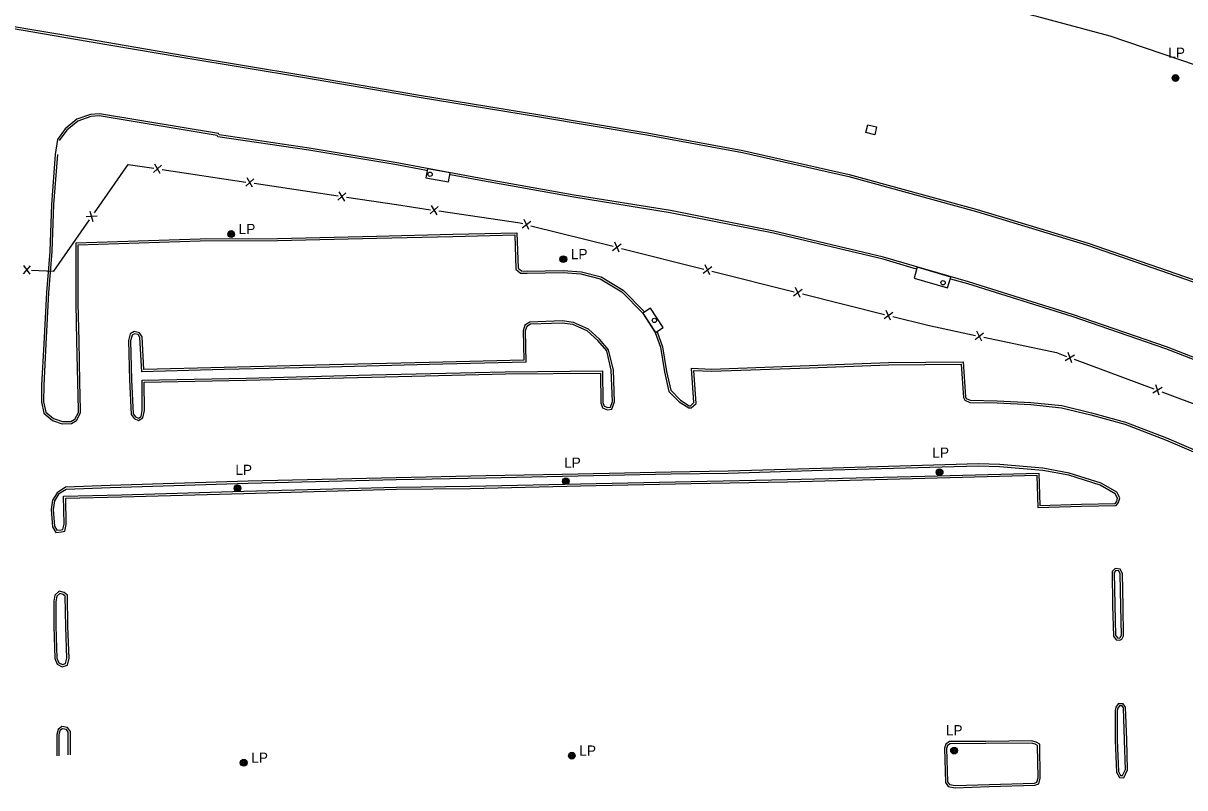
# Model space of a CAD drawing. Extents: x 2402803 to 2427059, y 6985292 to 6997652.
# Drawn here: x 2409299 to 2409847, y 6990776 to 6991137 of the extents above; entities that cross this region are included whole.
import ezdxf

# ---------------------------------------------------------------- set-up
doc = ezdxf.new("R2010")
doc.units = 0
for name, color, linetype in [('p_road - paved curb', 7, 'Continuous'), ('p_road bridge end', 7, 'Continuous'), ('p_structure fence', 7, 'Continuous'), ('p_structure general', 7, 'Continuous'), ('p_utility manhole', 7, 'Continuous')]:
    doc.layers.add(name, color=color, linetype=linetype)

msp = doc.modelspace()

# ---------------------------------------------------------------- linework, layer by layer
at = {"layer": 'p_road - paved curb'}
for points in [[(2409958.48, 6991058.76), (2409921.24, 6991082.47), (2409892.77, 6991098.7), (2409860.76, 6991114), (2409811.76, 6991130.79), (2409777.16, 6991139.92), (2409733.65, 6991150.36), (2409687.64, 6991158.41), (2409620.41, 6991168.21), (2409538.35, 6991176.13), (2409466.75, 6991182.86), (2409387.9, 6991190.61), (2409307.54, 6991198.27), (2409228.34, 6991206.1), (2409136.28, 6991213.82), (2409061.47, 6991220.61), (2408995.11, 6991227.74), (2408917.94, 6991235.06), (2408860.08, 6991239.68), (2408805.26, 6991244.31), (2408731.99, 6991249.82)], [(2409287.87, 6991135.45), (2409329.29, 6991128.44), (2409374.87, 6991120.68), (2409431.73, 6991111.19), (2409485.88, 6991101.94), (2409542.56, 6991092.61), (2409593.25, 6991084.14), (2409638.29, 6991075.91), (2409688.45, 6991064.51), (2409748.73, 6991048.09), (2409801.1, 6991032.15), (2409858.64, 6991012.15), (2409907.65, 6990992.41), (2409949.35, 6990973.8), (2409968.09, 6990965.31)], [(2409288.04, 6991136.44), (2409329.46, 6991129.43), (2409375.04, 6991121.67), (2409431.9, 6991112.18), (2409486.05, 6991102.93), (2409542.72, 6991093.6), (2409593.42, 6991085.13), (2409638.49, 6991076.89), (2409688.69, 6991065.48), (2409749.01, 6991049.05), (2409801.41, 6991033.1), (2409858.99, 6991013.09), (2409908.04, 6990993.33), (2409949.76, 6990974.71), (2409968.5, 6990966.22)], [(2409958.98, 6990933.35), (2409895.72, 6990961.98), (2409838.26, 6990984.3), (2409794.04, 6990999.55), (2409744.84, 6991014.83), (2409704.87, 6991026.47), (2409653.17, 6991038.77), (2409604.37, 6991048.48), (2409558.94, 6991055.82), (2409514.17, 6991063.78), (2409474.6, 6991071.13), (2409433.97, 6991077.9), (2409391.6, 6991084.18), (2409391.29, 6991084.78), (2409335.03, 6991094.11), (2409330.82, 6991093.77), (2409324.4, 6991091.52), (2409318.9, 6991087.1), (2409315.33, 6991082.05)], [(2409489.28, 6991067.39), (2409474.43, 6991070.15), (2409433.81, 6991076.91), (2409390.95, 6991083.27), (2409390.63, 6991083.88), (2409334.99, 6991093.1), (2409331.03, 6991092.78), (2409324.89, 6991090.63), (2409319.64, 6991086.41), (2409316.15, 6991081.47)], [(2409315.33, 6991082.05), (2409314.22, 6991074.94)], [(2409314.22, 6991074.94), (2409312.4, 6991051.42), (2409311.63, 6991029.25), (2409310.12, 6991009.79), (2409308.84, 6990985.64), (2409307.81, 6990966.12), (2409307.69, 6990958.26), (2409308.87, 6990952.89), (2409312.94, 6990949.5), (2409317.43, 6990947.98), (2409321.89, 6990948.02), (2409324.21, 6990949.44), (2409326.16, 6990953.04), (2409326.18, 6990954.47), (2409325.81, 6990967.63), (2409325.43, 6990987.09), (2409325.09, 6991004.6), (2409325.05, 6991032.28), (2409382.61, 6991034.15), (2409419.1, 6991034.3), (2409465.8, 6991035.47), (2409501.74, 6991036.32), (2409530.99, 6991037.01), (2409531.51, 6991020.91), (2409533.71, 6991019.05), (2409536.82, 6991018.93), (2409553.71, 6991019.3), (2409562.17, 6991018.68), (2409571.23, 6991016.29), (2409581.42, 6991010.22), (2409591.14, 6991000.24), (2409597.13, 6990991.02), (2409599.59, 6990984.03), (2409601.58, 6990972.42), (2409603.65, 6990963.23), (2409608.42, 6990958.33), (2409612.99, 6990955.42), (2409614.19, 6990955.47), (2409616.48, 6990957.51), (2409615.34, 6990973.15), (2409623.72, 6990972.75), (2409669.88, 6990974.38), (2409707.17, 6990975.81), (2409741.46, 6990976.11), (2409742.58, 6990960.35), (2409743.12, 6990959.14), (2409745.51, 6990958.04), (2409758.37, 6990957.85), (2409774.27, 6990957.06), (2409788.76, 6990955.52), (2409802.65, 6990952.13), (2409818.59, 6990947.81), (2409837.84, 6990940.35), (2409864.16, 6990929.03)], [(2409315.22, 6991074.86), (2409313.4, 6991051.36), (2409312.63, 6991029.19), (2409311.12, 6991009.72), (2409309.84, 6990985.59), (2409308.81, 6990966.09), (2409308.69, 6990958.36), (2409309.77, 6990953.44), (2409313.44, 6990950.39), (2409317.59, 6990948.98), (2409321.6, 6990949.02), (2409323.46, 6990950.15), (2409325.16, 6990953.3), (2409325.18, 6990954.46), (2409324.81, 6990967.61), (2409324.43, 6990987.07), (2409324.09, 6991004.59), (2409324.05, 6991033.25), (2409382.59, 6991035.15), (2409419.09, 6991035.3), (2409465.78, 6991036.47), (2409501.72, 6991037.32), (2409531.96, 6991038.03), (2409532.5, 6991021.39), (2409534.09, 6991020.04), (2409536.83, 6991019.93), (2409553.74, 6991020.3), (2409562.34, 6991019.67), (2409571.62, 6991017.22), (2409582.04, 6991011.01), (2409591.91, 6991000.88)], [(2409720.41, 6991020.9), (2409704.61, 6991025.5), (2409652.96, 6991037.79), (2409604.19, 6991047.5), (2409558.77, 6991054.83), (2409513.99, 6991062.8), (2409500.57, 6991065.29)], [(2409958.57, 6990932.44), (2409895.33, 6990961.06), (2409837.92, 6990983.36), (2409793.73, 6990998.6), (2409744.55, 6991013.87), (2409736.57, 6991016.19)], [(2409443.61, 6990975.69), (2409393.89, 6990974.55), (2409356.02, 6990973.49), (2409355.14, 6990988.95), (2409353.98, 6990990.88), (2409351.39, 6990991.5), (2409349.62, 6990990.4), (2409348.74, 6990987.2), (2409349.25, 6990968.69), (2409350.03, 6990952.28), (2409351.4, 6990950.38), (2409353.56, 6990949.46), (2409355.57, 6990950.83), (2409356.29, 6990954.14), (2409356.21, 6990967.55), (2409404.25, 6990968.49)], [(2409404.23, 6990969.49), (2409463.39, 6990970.96), (2409526.47, 6990972.48), (2409572.27, 6990972.87), (2409572.51, 6990958.06), (2409573.16, 6990956.25), (2409574.82, 6990955.62), (2409576.01, 6990955.77), (2409577, 6990958.42), (2409576.47, 6990973.17), (2409574.29, 6990982.31), (2409570.15, 6990987.22), (2409565.14, 6990991.77), (2409558.37, 6990994.78), (2409553.25, 6990995.44), (2409538.35, 6990994.92), (2409536.59, 6990993.86), (2409535.89, 6990991.71), (2409536.18, 6990976.97), (2409490.63, 6990975.87), (2409443.64, 6990974.69)], [(2409404.25, 6990968.49), (2409463.41, 6990969.96), (2409526.49, 6990971.48), (2409571.29, 6990971.86), (2409571.51, 6990957.88), (2409572.37, 6990955.48), (2409574.7, 6990954.6), (2409576.73, 6990954.85), (2409578.01, 6990958.26), (2409577.47, 6990973.31), (2409575.21, 6990982.77), (2409570.87, 6990987.92), (2409565.69, 6990992.62), (2409558.64, 6990995.75), (2409553.3, 6990996.44), (2409538.06, 6990995.91), (2409535.75, 6990994.53), (2409534.89, 6990991.86), (2409535.16, 6990977.95), (2409490.61, 6990976.87), (2409443.61, 6990975.69)], [(2409598.07, 6990991.34), (2409600.56, 6990984.28), (2409602.56, 6990972.61), (2409604.56, 6990963.73), (2409609.06, 6990959.11), (2409613.26, 6990956.43), (2409613.79, 6990956.45), (2409615.45, 6990957.93), (2409614.26, 6990974.2), (2409623.73, 6990973.75), (2409669.84, 6990975.38), (2409707.15, 6990976.81), (2409742.39, 6990977.12), (2409743.56, 6990960.6), (2409743.88, 6990959.89), (2409745.74, 6990959.04), (2409758.4, 6990958.85), (2409774.35, 6990958.06), (2409788.93, 6990956.51), (2409802.9, 6990953.1), (2409818.9, 6990948.76), (2409838.22, 6990941.28), (2409864.56, 6990929.95)], [(2409443.63, 6990974.69), (2409393.92, 6990973.55), (2409355.08, 6990972.46), (2409354.16, 6990988.65), (2409353.34, 6990990.01), (2409351.56, 6990990.43), (2409350.48, 6990989.76), (2409349.74, 6990987.08), (2409350.25, 6990968.73), (2409351.01, 6990952.62), (2409352.05, 6990951.19), (2409353.45, 6990950.59), (2409354.68, 6990951.43), (2409355.29, 6990954.24), (2409355.2, 6990968.53), (2409404.23, 6990969.49)], [(2409475.13, 6990917.12), (2409509.9, 6990917.48), (2409561.89, 6990918.68), (2409614.2, 6990919.72), (2409659.63, 6990920.62), (2409724.35, 6990922.26), (2409777.15, 6990923.65), (2409777.55, 6990908.41), (2409798.27, 6990909.07), (2409814.55, 6990909.45), (2409815.73, 6990910.8), (2409816.21, 6990913), (2409814.82, 6990915.72), (2409807.48, 6990919.96), (2409792.45, 6990924.7), (2409780.03, 6990926.99), (2409759.66, 6990928.68), (2409749.58, 6990929), (2409680.84, 6990927.01), (2409631.56, 6990925.59), (2409604.64, 6990925.19), (2409553.49, 6990924.1), (2409517.31, 6990923.35), (2409475.03, 6990922.46)], [(2409475.12, 6990918.12), (2409509.88, 6990918.48), (2409561.87, 6990919.68), (2409614.18, 6990920.72), (2409659.61, 6990921.62), (2409724.32, 6990923.26), (2409778.12, 6990924.68), (2409778.52, 6990909.44), (2409798.24, 6990910.07), (2409814.09, 6990910.44), (2409814.81, 6990911.26), (2409815.16, 6990912.86), (2409814.06, 6990915), (2409807.07, 6990919.04), (2409792.21, 6990923.73), (2409779.9, 6990926), (2409759.6, 6990927.68), (2409749.58, 6990928), (2409680.87, 6990926.01), (2409631.58, 6990924.59), (2409604.66, 6990924.19), (2409553.51, 6990923.1), (2409517.33, 6990922.35), (2409475.05, 6990921.46)], [(2409475.03, 6990922.46), (2409405.21, 6990920.83), (2409340.08, 6990918.81), (2409319.03, 6990917.99), (2409315.09, 6990915.46), (2409312.9, 6990911.96), (2409312.24, 6990907.49), (2409312.92, 6990899.34), (2409314.46, 6990896.69), (2409317.24, 6990897.03), (2409318.67, 6990897.3), (2409319.38, 6990900.48), (2409319.16, 6990912.92), (2409345.5, 6990913.44), (2409403.24, 6990915.12), (2409475.13, 6990917.12)], [(2409475.05, 6990921.46), (2409405.24, 6990919.83), (2409340.11, 6990917.81), (2409319.34, 6990917), (2409315.82, 6990914.74), (2409313.86, 6990911.61), (2409313.25, 6990907.46), (2409313.9, 6990899.65), (2409314.99, 6990897.76), (2409317.09, 6990898.02), (2409317.84, 6990898.16), (2409318.38, 6990900.58), (2409318.14, 6990913.9), (2409345.48, 6990914.44), (2409403.21, 6990916.12), (2409475.1, 6990918.12)], [(2409817.8, 6990861.85), (2409817.51, 6990877.42), (2409816.52, 6990879.46), (2409814.07, 6990879.77), (2409812.6, 6990878.29), (2409812.86, 6990862.35)], [(2409816.8, 6990861.83), (2409816.51, 6990877.18), (2409815.86, 6990878.54), (2409814.43, 6990878.72), (2409813.61, 6990877.88), (2409813.86, 6990862.37)], [(2409320.21, 6990852.31), (2409319.93, 6990867.2), (2409318.49, 6990868.41), (2409316.06, 6990869), (2409313.98, 6990867.18), (2409313.56, 6990864.31), (2409313.5, 6990852.5)], [(2409319.21, 6990852.29), (2409318.94, 6990866.73), (2409318.03, 6990867.49), (2409316.33, 6990867.91), (2409314.92, 6990866.67), (2409314.56, 6990864.23), (2409314.5, 6990852.49)], [(2409812.86, 6990862.35), (2409813.33, 6990847.87), (2409814.62, 6990846.1), (2409816.34, 6990845.86), (2409817.18, 6990846.44), (2409818.07, 6990848.03), (2409817.8, 6990861.85)], [(2409813.86, 6990862.38), (2409814.32, 6990848.21), (2409815.18, 6990847.03), (2409816.09, 6990846.9), (2409816.42, 6990847.13), (2409817.06, 6990848.28), (2409816.8, 6990861.83)], [(2409313.5, 6990852.5), (2409314.06, 6990837.31), (2409315.1, 6990834.58), (2409317.54, 6990833.35), (2409319.97, 6990834.12), (2409320.76, 6990837.37), (2409320.21, 6990852.31)], [(2409314.5, 6990852.54), (2409315.05, 6990837.51), (2409315.9, 6990835.3), (2409317.63, 6990834.43), (2409319.13, 6990834.9), (2409319.76, 6990837.47), (2409319.21, 6990852.27)], [(2409819.51, 6990798.87), (2409819, 6990814.36), (2409817.82, 6990815.93), (2409815.56, 6990815.9), (2409814.37, 6990814.28), (2409814.05, 6990812.84), (2409814.05, 6990798.68)], [(2409818.51, 6990798.84), (2409818.01, 6990814.01), (2409817.33, 6990814.92), (2409816.07, 6990814.91), (2409815.3, 6990813.86), (2409815.05, 6990812.73), (2409815.05, 6990798.68)], [(2409321.37, 6990791.84), (2409321.37, 6990802.8), (2409320.08, 6990804.68), (2409317.33, 6990805.26), (2409315.56, 6990803.84), (2409314.94, 6990801.49), (2409314.99, 6990791.43)], [(2409320.37, 6990791.84), (2409320.37, 6990802.49), (2409319.48, 6990803.78), (2409317.59, 6990804.18), (2409316.44, 6990803.27), (2409315.94, 6990801.36), (2409315.99, 6990791.43)], [(2409753.14, 6990798.16), (2409735.91, 6990798.08), (2409734.15, 6990796.9), (2409733.53, 6990794.96), (2409734.1, 6990778.75), (2409735.32, 6990776.91), (2409738.6, 6990776.33), (2409754.65, 6990776.87)], [(2409753.14, 6990797.16), (2409736.22, 6990797.08), (2409735, 6990796.26), (2409734.54, 6990794.82), (2409735.09, 6990779.07), (2409735.92, 6990777.82), (2409738.67, 6990777.33), (2409754.62, 6990777.87)], [(2409754.65, 6990776.87), (2409776.27, 6990777.5), (2409778.04, 6990778.22), (2409778.76, 6990780.87), (2409778.51, 6990796.94), (2409776.75, 6990797.84), (2409774.86, 6990798.4), (2409753.14, 6990798.16)], [(2409754.62, 6990777.87), (2409776.06, 6990778.49), (2409777.2, 6990778.96), (2409777.76, 6990781), (2409777.52, 6990796.32), (2409776.38, 6990796.91), (2409774.72, 6990797.4), (2409753.15, 6990797.16)], [(2409814.05, 6990798.68), (2409814.72, 6990783.69), (2409816.06, 6990781.16), (2409818.16, 6990781.09), (2409819.97, 6990784.8), (2409819.51, 6990798.87)], [(2409815.05, 6990798.72), (2409815.71, 6990783.96), (2409816.67, 6990782.14), (2409817.55, 6990782.11), (2409818.96, 6990785.02), (2409818.51, 6990798.84)]]:
    msp.add_lwpolyline(points, dxfattribs=at)
at = {"layer": 'p_road bridge end'}
for points in [[(2409697.42, 6991088.93), (2409701.59, 6991087.93), (2409700.71, 6991084.23), (2409696.54, 6991085.23)], [(2409500.52, 6991066.21), (2409489.78, 6991068.2), (2409489, 6991063.99), (2409499.74, 6991062)], [(2409736.52, 6991017.15), (2409720.72, 6991021.75), (2409719.22, 6991016.58), (2409735.02, 6991011.98)], [(2409591.36, 6991000.09), (2409597.27, 6990990.98), (2409600.9, 6990993.34), (2409594.99, 6991002.45)]]:
    msp.add_lwpolyline(points, close=True, dxfattribs=at)
at = {"layer": 'p_structure fence'}
for p, q in [((2409360.55, 6991066.47), (2409364.31, 6991069.96)), ((2409363.72, 6991066), (2409361.14, 6991070.43)), ((2409364.6, 6991067.86), (2409404.16, 6991061.93)), ((2409404.06, 6991059.95), (2409407.82, 6991063.43)), ((2409407.23, 6991059.48), (2409404.66, 6991063.91)), ((2409408.11, 6991061.34), (2409447.67, 6991055.41)), ((2409450.74, 6991052.95), (2409448.17, 6991057.38)), ((2409447.57, 6991053.43), (2409451.33, 6991056.91)), ((2409332.15, 6991043.19), (2409330.69, 6991048.11)), ((2409491.09, 6991046.94), (2409494.84, 6991050.42)), ((2409494.26, 6991046.47), (2409491.68, 6991050.89)), ((2409333.98, 6991045.82), (2409328.87, 6991045.48)), ((2409534.4, 6991040.39), (2409538.48, 6991043.49)), ((2409537.5, 6991039.61), (2409535.37, 6991044.27)), ((2409538.56, 6991041.37), (2409577.36, 6991031.64)), ((2409577.07, 6991029.68), (2409581.15, 6991032.78)), ((2409580.18, 6991028.9), (2409578.05, 6991033.56)), ((2409581.24, 6991030.66), (2409620.03, 6991020.93)), ((2409299.18, 6991018.63), (2409302.55, 6991022.49)), ((2409302.38, 6991018.49), (2409299.35, 6991022.63)), ((2409619.75, 6991018.97), (2409623.82, 6991022.07)), ((2409622.85, 6991018.19), (2409620.72, 6991022.85)), ((2409623.91, 6991019.95), (2409662.71, 6991010.22)), ((2409662.42, 6991008.26), (2409666.5, 6991011.36)), ((2409665.53, 6991007.48), (2409663.4, 6991012.14)), ((2409666.59, 6991009.24), (2409705.38, 6990999.51)), ((2409705.1, 6990997.55), (2409709.17, 6991000.65)), ((2409708.2, 6990996.77), (2409706.07, 6991001.43)), ((2409751.16, 6990986.97), (2409748.86, 6990991.55)), ((2409748.03, 6990987.64), (2409751.99, 6990990.89)), ((2409790.58, 6990977.83), (2409794.97, 6990980.47)), ((2409793.58, 6990976.72), (2409791.97, 6990981.58)), ((2409794.82, 6990978.36), (2409832.31, 6990964.43)), ((2409831.81, 6990962.52), (2409836.2, 6990965.15)), ((2409834.81, 6990961.4), (2409833.21, 6990966.27))]:
    msp.add_line(p, q, dxfattribs=at)
for points in [[(2409332.7, 6991047.44), (2409348.59, 6991070.26), (2409360.65, 6991068.45)], [(2409451.62, 6991054.81), (2409475.19, 6991051.28), (2409491.18, 6991048.91)], [(2409495.14, 6991048.33), (2409533.44, 6991042.66), (2409534.68, 6991042.35)], [(2409303.06, 6991020.43), (2409313.58, 6991019.97), (2409330.42, 6991044.16)], [(2409709.26, 6990998.53), (2409725.81, 6990994.38), (2409748.24, 6990989.61)], [(2409752.16, 6990988.78), (2409786.36, 6990981.5), (2409791.07, 6990979.75)], [(2409836.06, 6990963.04), (2409856.66, 6990955.39), (2409873.11, 6990948.04)]]:
    msp.add_lwpolyline(points, dxfattribs=at)
at = {"layer": 'p_structure general'}
for centre in [(2409490.99, 6991065.62), (2409732.94, 6991014.44), (2409596.8, 6990996.68)]:
    msp.add_circle(centre, 1, dxfattribs=at)
at = {"layer": 'p_utility manhole'}
for centre, radius in [((2409842.55, 6991111), 1.6), ((2409842.55, 6991111), 1.3), ((2409842.55, 6991111), 1), ((2409842.55, 6991111), 0.539), ((2409842.55, 6991111), 0.192), ((2409397.17, 6991037.42), 1.6), ((2409397.17, 6991037.42), 1.3), ((2409397.17, 6991037.42), 1), ((2409397.17, 6991037.42), 0.539), ((2409397.17, 6991037.42), 0.192), ((2409553.83, 6991025.57), 1.6), ((2409553.83, 6991025.57), 1.3), ((2409553.83, 6991025.57), 1), ((2409553.83, 6991025.57), 0.539), ((2409553.83, 6991025.57), 0.192), ((2409731.28, 6990925.11), 1.6), ((2409731.28, 6990925.11), 1.3), ((2409731.28, 6990925.11), 1), ((2409731.28, 6990925.11), 0.539), ((2409555, 6990920.88), 1.6), ((2409555, 6990920.88), 1.3), ((2409555, 6990920.88), 1), ((2409555, 6990920.88), 0.539), ((2409555, 6990920.88), 0.192), ((2409731.28, 6990925.11), 0.192), ((2409400.16, 6990917.58), 1.6), ((2409400.16, 6990917.58), 1.3), ((2409400.16, 6990917.58), 1), ((2409400.16, 6990917.58), 0.539), ((2409400.16, 6990917.58), 0.192), ((2409738.12, 6990793.86), 1.6), ((2409738.12, 6990793.86), 1.3), ((2409738.12, 6990793.86), 1), ((2409738.12, 6990793.86), 0.539), ((2409738.12, 6990793.86), 0.192), ((2409403.11, 6990788.11), 1.6), ((2409403.11, 6990788.11), 1.3), ((2409403.11, 6990788.11), 1), ((2409403.11, 6990788.11), 0.539), ((2409557.84, 6990791.46), 1.6), ((2409557.84, 6990791.46), 1.3), ((2409557.84, 6990791.46), 1), ((2409557.84, 6990791.46), 0.539), ((2409557.84, 6990791.46), 0.192), ((2409403.11, 6990788.11), 0.192)]:
    msp.add_circle(centre, radius, dxfattribs=at)

# ---------------------------------------------------------------- texts
for p in [(2409835.58, 6991120.51), (2409397.17, 6991037.42), (2409553.83, 6991025.57), (2409724.31, 6990931.97), (2409550.65, 6990927.24), (2409395.62, 6990923.83), (2409730.69, 6990801.07), (2409557.84, 6990791.46), (2409403.11, 6990788.11)]:
    msp.add_text('  LP', height=4.8, dxfattribs=at).set_placement(p)

doc.saveas('drawing.dxf')
